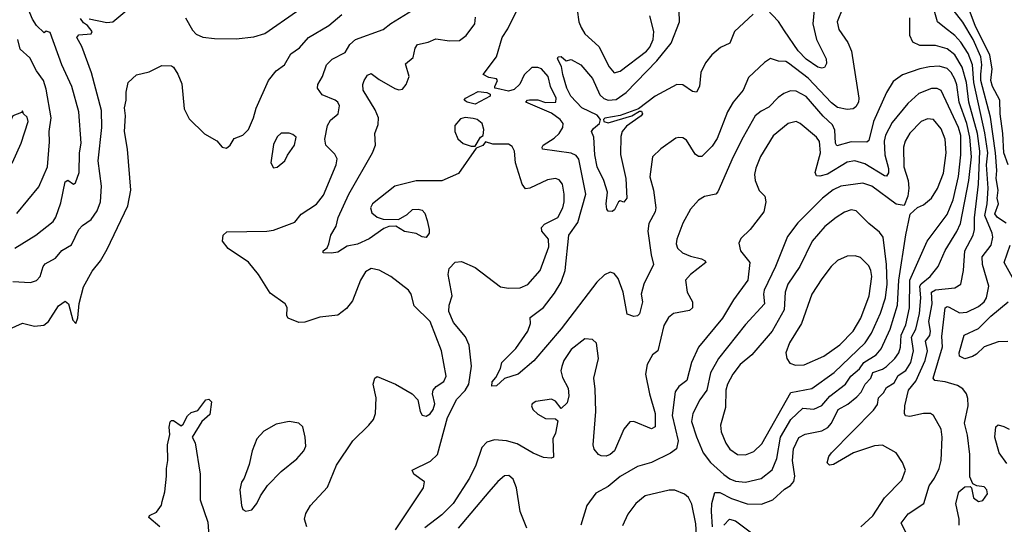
# Model space of a CAD drawing. Extents: x 1550320 to 1685906, y 509093 to 640511.
# Tile 402 of 532: x 1650540 to 1655567, y 570029 to 572605. Entities that reach past the tile are written whole.
import ezdxf

# ---------------------------------------------------------------- set-up
doc = ezdxf.new("R2010")
doc.units = 0

msp = doc.modelspace()

# ---------------------------------------------------------------- linework, layer by layer
at = {"layer": '0CON20XD'}
for points in [[(1650515, 571439.1), (1650623.1, 571505), (1650711.2, 571575), (1650725, 571597.5), (1650749.5, 571670.5), (1650771.7, 571778.3), (1650785, 571786.9), (1650815, 571766), (1650825, 571772), (1650843.2, 571825), (1650845.7, 571925), (1650853.8, 571975), (1650842.2, 572135), (1650806.1, 572265), (1650755.8, 572375), (1650695, 572540), (1650675, 572547.5), (1650665, 572538.8), (1650625, 572576.2), (1650605, 572607.8), (1650572.4, 572685), (1650555, 572707.5), (1650445, 572782.2)], [(1650895, 572610), (1650985, 572590.8), (1651015, 572593.8), (1651158.6, 572715)], [(1654285, 572634.1), (1654190.3, 572545), (1654165, 572485.8), (1654117.4, 572462.6), (1654074.4, 572425.6), (1654041.5, 572385), (1654017.3, 572335), (1654010.9, 572265), (1653995, 572235.8), (1653975, 572238.1), (1653925, 572273.2), (1653895, 572274.7), (1653783.8, 572215), (1653699.5, 572150.5), (1653605, 572116.9), (1653526.9, 572103.1), (1653520, 572095), (1653522, 572085), (1653545, 572078.5), (1653665.8, 572114.2), (1653705, 572137.5), (1653715, 572137.5), (1653719.2, 572125), (1653713.8, 572115), (1653638.1, 572061.9), (1653616.2, 572035), (1653608.8, 572008.8), (1653607.6, 571917.6), (1653634.6, 571795), (1653640, 571695), (1653625, 571673.3), (1653605, 571680), (1653597.5, 571675), (1653576.2, 571635), (1653565, 571626), (1653545, 571628), (1653537.9, 571637.9), (1653534.4, 571665), (1653541.4, 571725), (1653522.5, 571785), (1653488.1, 571855), (1653476.4, 571915), (1653471.2, 572005), (1653460, 572035), (1653469.3, 572050.7), (1653501.1, 572075), (1653506.2, 572095), (1653488.7, 572118.7), (1653410.9, 572155), (1653354.3, 572215), (1653334.3, 572255), (1653312.4, 572325), (1653306.3, 572366.3), (1653286.2, 572405), (1653290, 572415), (1653305, 572416.7), (1653330, 572395), (1653355, 572402.5), (1653405, 572375.5), (1653465, 572305.5), (1653502.2, 572222.2), (1653522.7, 572202.7), (1653545, 572194.2), (1653585, 572197.6), (1653637, 572233), (1653792.2, 572395), (1653867, 572485), (1653909.2, 572595), (1653905.7, 572705)], [(1652005.8, 570015.8), (1651994.3, 570055), (1652001.4, 570085), (1652024.3, 570125), (1652111.1, 570218.9), (1652158.1, 570331.9), (1652240, 570455), (1652322, 570535), (1652346, 570565), (1652356.9, 570595), (1652359.4, 570675), (1652344.3, 570745), (1652353.8, 570775), (1652365, 570783.3), (1652458.8, 570745), (1652543.8, 570695), (1652572, 570665), (1652584.2, 570605), (1652595, 570586.7), (1652615, 570582), (1652635, 570592.5), (1652651.4, 570615), (1652660, 570645), (1652646.9, 570695), (1652650.6, 570715), (1652666.4, 570733.6), (1652705, 570758), (1652716.7, 570785), (1652694.2, 570915), (1652635, 571064), (1652554.6, 571144.6), (1652538, 571205), (1652524.3, 571224.3), (1652435, 571293.8), (1652375.9, 571325.9), (1652335, 571335.8), (1652305, 571318.8), (1652279.2, 571275), (1652239.3, 571170.7), (1652209.1, 571130.9), (1652165, 571097.1), (1652072.6, 571087.4), (1651995, 571060.6), (1651965, 571059.2), (1651911.2, 571081.2), (1651904.2, 571094.2), (1651905.5, 571135.5), (1651895.6, 571155.6), (1651819.6, 571209.6), (1651760, 571305), (1651707.4, 571367.4), (1651605, 571437.6), (1651574.7, 571475), (1651579.2, 571505), (1651596.8, 571523.2), (1651802.5, 571525), (1651835, 571531.2), (1651945, 571571.9), (1651977.6, 571612.4), (1652055.8, 571664.2), (1652091.2, 571708.8), (1652156.2, 571865), (1652160.5, 571895), (1652149.3, 571919.3), (1652103.8, 571965), (1652097.1, 571995), (1652112.3, 572065), (1652127.5, 572092.5), (1652166.5, 572125), (1652172.9, 572165), (1652164.1, 572184.1), (1652151.1, 572195), (1652085, 572221.5), (1652060.8, 572255), (1652062.8, 572275), (1652085.2, 572314.8), (1652106.7, 572375), (1652135, 572404.6), (1652202.4, 572437.6), (1652225, 572479.2), (1652255, 572504.3), (1652395.3, 572554.7), (1652435, 572586.4), (1652546.2, 572653.8)], [(1654743.5, 572665), (1654712.9, 572595), (1654722.5, 572555), (1654768.7, 572488.7), (1654787.3, 572445), (1654824.6, 572205), (1654822.9, 572185), (1654809.8, 572160.2), (1654795, 572150.9), (1654765, 572147.1), (1654715, 572157.5), (1654685, 572180.3), (1654565, 572306.8), (1654465, 572384.2), (1654451.7, 572391.7), (1654415, 572393.3), (1654373.2, 572406.8), (1654343, 572387), (1654260.4, 572309.6), (1654234, 572245), (1654182.5, 572185), (1654153.6, 572135), (1654100.8, 571999.2), (1654075, 571958.9), (1654022.4, 571907.6), (1654005, 571907.1), (1653988.3, 571918.3), (1653945, 571990), (1653925, 572002.5), (1653905.9, 572004.1), (1653890.3, 571999.7), (1653813.2, 571946.8), (1653770.8, 571905), (1653756.8, 571803.2), (1653775.5, 571735.5), (1653788.2, 571645), (1653784.6, 571625), (1653752.5, 571565), (1653747.2, 571525), (1653763.5, 571405), (1653776.4, 571355), (1653726.7, 571255), (1653713.3, 571205), (1653720, 571165), (1653705, 571103.1), (1653695, 571093.1), (1653675, 571089.6), (1653641.5, 571101.5), (1653621.1, 571215), (1653595.5, 571285), (1653575, 571309.2), (1653555, 571315.7), (1653525, 571303.1), (1653486.2, 571265), (1653305, 571027.3), (1653165, 570864.4), (1653085, 570796), (1653015, 570774), (1652975, 570735.8), (1652950, 570735), (1652953, 570757), (1652971.5, 570778.5), (1652995.4, 570824.6), (1653001.9, 570855), (1653072.4, 570927.6), (1653134.1, 571015), (1653147.9, 571055), (1653146, 571085), (1653215, 571135.5), (1653271.2, 571208.8), (1653305.1, 571264.9), (1653324.8, 571325), (1653344, 571506), (1653389.3, 571570.7), (1653431.1, 571715), (1653395, 571894), (1653381.9, 571911.9), (1653355, 571923.3), (1653210, 571945), (1653207.1, 571955), (1653213.3, 571965), (1653269.1, 572000.9), (1653294.6, 572025), (1653312.9, 572055), (1653314.6, 572075), (1653299.3, 572095), (1653255, 572127.5), (1653123.3, 572185), (1653132.5, 572195), (1653143.5, 572196.5), (1653185, 572195.6), (1653225, 572183.2), (1653278.1, 572185), (1653279.7, 572205), (1653249.6, 572265), (1653237.4, 572315), (1653203.7, 572353.7), (1653185, 572361.1), (1653155, 572360.5), (1653115.4, 572324.6), (1653093.5, 572276.5), (1653065, 572248.5), (1653035, 572241.2), (1652975.8, 572254.2), (1652966.4, 572256.4), (1652965.8, 572265), (1652979.2, 572295), (1652975, 572303.3), (1652935, 572310), (1652906.2, 572325), (1652974.1, 572415.9), (1653003.2, 572515), (1653032, 572558), (1653080.7, 572655)], [(1653386.3, 572655), (1653395.3, 572595), (1653406.6, 572565), (1653425, 572533.6), (1653497.7, 572467.7), (1653548.9, 572365), (1653575, 572334.3), (1653605, 572341.9), (1653740.7, 572445), (1653757.1, 572465), (1653773.7, 572505), (1653777.3, 572545), (1653757.6, 572625)], [(1654445, 572548.8), (1654415, 572596.5), (1654355, 572658.9)], [(1654596.4, 572655), (1654590, 572585), (1654607.5, 572505), (1654657.5, 572405), (1654658.5, 572381.5), (1654648.7, 572361.3), (1654635, 572357.1), (1654615, 572362.1), (1654555, 572404.2), (1654515, 572446.7), (1654445, 572548.8)], [(1655336.8, 570025), (1655336.6, 570055), (1655319.1, 570135), (1655335, 570195.8), (1655365, 570220), (1655392.5, 570222.5), (1655400, 570215), (1655409.2, 570165), (1655435, 570145.7), (1655458.3, 570151.7), (1655480.8, 570185), (1655477.5, 570205), (1655465, 570221.2), (1655426.2, 570226.2), (1655406.4, 570236.4), (1655391.1, 570271.1), (1655390.9, 570385), (1655378.6, 570485), (1655364.1, 570545), (1655382.2, 570635), (1655381.7, 570671.7), (1655373.5, 570695), (1655355, 570721.4), (1655327.9, 570737.9), (1655265, 570756.2), (1655213.2, 570763.2), (1655204.7, 570774.7), (1655251.3, 570935), (1655248.3, 570988.3), (1655264.7, 571135), (1655275, 571140.7), (1655285, 571137.4), (1655339, 571109), (1655375, 571111.8), (1655435, 571141.9), (1655464, 571165), (1655475.9, 571185), (1655487.8, 571245), (1655456.2, 571355), (1655453.8, 571395), (1655500, 571455), (1655508.3, 571495), (1655505.3, 571515), (1655468.3, 571605), (1655479.5, 571665), (1655483.9, 571745), (1655476.8, 571865), (1655482.7, 571925), (1655468, 572028), (1655411.9, 572285), (1655404.1, 572375), (1655381.9, 572431.9), (1655345, 572491.1), (1655315.1, 572525.1), (1655261.8, 572565), (1655226.2, 572595), (1655201, 572685)], [(1655576, 571566), (1655532.7, 571595), (1655519, 571615), (1655537.9, 571665), (1655531.5, 571695), (1655535.1, 571734.9), (1655526.2, 571795), (1655529.3, 571835), (1655522.8, 571925), (1655496.9, 572106.9), (1655447.4, 572295), (1655448, 572328), (1655453.1, 572375), (1655448.1, 572415), (1655407.4, 572505), (1655355, 572592.2), (1655306.4, 572656.4)], [(1655586.5, 571865), (1655564.4, 571925), (1655559.2, 572025), (1655545.8, 572125), (1655543.8, 572195), (1655507.3, 572265), (1655497.9, 572295), (1655504.9, 572355.1), (1655492.7, 572425), (1655417.5, 572575), (1655379.3, 572679.3)], [(1650435, 571004), (1650555, 571056.2), (1650615, 571041.2), (1650663.9, 571046.1), (1650686.2, 571065), (1650738.8, 571145), (1650771.4, 571168.6), (1650789.2, 571155), (1650811.2, 571071.2), (1650825.8, 571054.2), (1650836.5, 571083.5), (1650844, 571156), (1650865, 571241.2), (1650909.1, 571320.9), (1650952.2, 571375), (1650986.9, 571433.1), (1651092.2, 571655), (1651106.7, 571735), (1651090.7, 571945), (1651074.6, 572035), (1651080, 572115), (1651074.2, 572155), (1651082.9, 572195), (1651083.1, 572235), (1651094, 572285), (1651135.8, 572324.2), (1651201.4, 572338.6), (1651265, 572371.2), (1651315, 572370), (1651325, 572363.3), (1651347.9, 572327.9), (1651368.3, 572278.3), (1651379.7, 572149.7), (1651405, 572100), (1651483, 572023), (1651546.8, 571986.8), (1651574.2, 571954.2), (1651595, 571950), (1651615, 571964.2), (1651635, 571998.8), (1651680, 572015), (1651708.8, 572045), (1651734.2, 572105), (1651746.8, 572153.2), (1651810, 572295), (1651848.6, 572345), (1651891.5, 572375), (1651925, 572430.8), (1651968.9, 572461.1), (1652014.3, 572515), (1652118.9, 572575), (1652185, 572631.2)], [(1650505, 571268.4), (1650595, 571264.1), (1650625, 571274.6), (1650643.8, 571295), (1650660, 571345), (1650670.7, 571359.3), (1650722.6, 571387.4), (1650755, 571426.7), (1650805, 571455.8), (1650841.8, 571535), (1650860, 571555), (1650904.7, 571585.3), (1650935, 571630), (1650953.2, 571675), (1650958.2, 571755), (1650941.1, 571885), (1650958.9, 572055), (1650958.1, 572141.9), (1650906.5, 572333.5), (1650858, 572468), (1650832.3, 572515), (1650841.6, 572528.4), (1650905, 572533.9), (1650910.6, 572545), (1650885.9, 572575.9), (1650865, 572589.2), (1650850.9, 572610.9)], [(1651387.2, 572615), (1651422.1, 572552.1), (1651441.1, 572531.1), (1651475, 572515.7), (1651535, 572509.8), (1651645, 572508), (1651735, 572518.3), (1651790.8, 572535), (1651953.7, 572646.4)], [(1652458.1, 570001.9), (1652601.5, 570215), (1652606.2, 570246.2), (1652552, 570285), (1652544, 570305), (1652638.2, 570351.8), (1652672.7, 570385), (1652724.7, 570575.3), (1652771.5, 570668.5), (1652815, 570712.7), (1652833.5, 570745), (1652847.2, 570837.2), (1652835, 570943.8), (1652816.2, 570986.2), (1652755, 571059.6), (1652730.9, 571115), (1652732.6, 571147.4), (1652747.9, 571195), (1652728.1, 571305), (1652732, 571335), (1652763.1, 571366.9), (1652795, 571370.6), (1652865, 571340.8), (1652995, 571241.5), (1653035, 571235.5), (1653095, 571237.1), (1653135, 571253.3), (1653196.7, 571325), (1653241.2, 571445), (1653239.6, 571485), (1653206.5, 571525), (1653204.6, 571545), (1653218.9, 571561.1), (1653288.2, 571595), (1653312.5, 571645), (1653320, 571675), (1653320.4, 571715), (1653311.8, 571765), (1653295, 571788.1), (1653275, 571794.4), (1653235, 571788.2), (1653145, 571745.6), (1653122.6, 571742.6), (1653106.1, 571766.1), (1653072.2, 571875), (1653065.5, 571935), (1653055, 571958.8), (1653035, 571970), (1652955, 571969.2), (1652918.3, 571981.7), (1652905, 571963.3), (1652870, 571950), (1652779.7, 571820.3), (1652695, 571782.5), (1652565, 571782.2), (1652456, 571755), (1652340.9, 571665), (1652331.8, 571645), (1652338.6, 571618.6), (1652365, 571596.7), (1652395, 571587.8), (1652474.2, 571585.8), (1652519.1, 571610.9), (1652545, 571636), (1652575, 571638.8), (1652595, 571633.3), (1652607.7, 571617.7), (1652620.5, 571580.5), (1652631.2, 571535), (1652630, 571515), (1652615, 571493.3), (1652595, 571496.7), (1652565, 571513.8), (1652505, 571524.4), (1652460.6, 571550.6), (1652425, 571550), (1652399.8, 571540.2), (1652325, 571487.5), (1652265, 571458.9), (1652211.3, 571448.7), (1652165, 571418.6), (1652132.7, 571412.7), (1652090, 571415), (1652090, 571425), (1652109.1, 571440.9), (1652119.1, 571460.9), (1652127.8, 571505), (1652155, 571551.2), (1652165.4, 571595), (1652220.3, 571715), (1652341.8, 571925), (1652357.3, 571965), (1652352.9, 572025), (1652369.7, 572070.3), (1652371.6, 572105), (1652355.7, 572145.7), (1652294.2, 572245), (1652291.2, 572275), (1652298, 572295), (1652315, 572322), (1652335, 572330.8), (1652375, 572299.5), (1652455, 572254.5), (1652475, 572247.5), (1652495, 572251.1), (1652513.5, 572275), (1652528.8, 572315), (1652510.3, 572379.7), (1652548.2, 572411.8), (1652559.6, 572460.4), (1652570.8, 572479.2), (1652625, 572491.1), (1652665, 572507.8), (1652735, 572496.9), (1652785, 572499.4), (1652820, 572525), (1652864.3, 572585), (1652868, 572618)], [(1655086.9, 569945), (1655041.3, 570035), (1655076.7, 570083.3), (1655155.7, 570135), (1655183.8, 570225), (1655210, 570265), (1655234.3, 570314.3), (1655243.9, 570355), (1655250, 570475), (1655244.5, 570515), (1655205, 570584), (1655190, 570595), (1655155, 570594.4), (1655085, 570580.5), (1655062.4, 570582.4), (1655056.9, 570595), (1655058.8, 570635), (1655078.1, 570715), (1655115, 570760.3), (1655163.7, 570865), (1655174.8, 570915), (1655163.9, 570965), (1655186.1, 570993.9), (1655190.7, 571015), (1655182, 571065), (1655199.5, 571155), (1655195.5, 571214.5), (1655216.6, 571226.6), (1655315, 571236.2), (1655345.6, 571255), (1655359.1, 571325), (1655366.2, 571425), (1655408.7, 571505), (1655415.2, 571535), (1655415.5, 571594.5), (1655436.1, 571765), (1655442.3, 571935), (1655430.8, 572025), (1655386.7, 572185), (1655374.4, 572285), (1655352.7, 572362.7), (1655315, 572425.3), (1655275, 572457.3), (1655215, 572472.7), (1655135, 572473.8), (1655100.9, 572490.9), (1655085.4, 572525.4), (1655085.6, 572615)], [(1650525, 571616.8), (1650637.7, 571752.3), (1650681.5, 571855), (1650691.7, 571981.7), (1650690, 572035), (1650701.1, 572105), (1650675, 572251.2), (1650661.4, 572295), (1650625.8, 572345), (1650591.2, 572411.2), (1650541.5, 572455), (1650530, 572505)], [(1654835, 570016.9), (1654895, 570072.9), (1654955, 570164.5), (1655044.4, 570255), (1655061.9, 570305), (1655047.5, 570345), (1655014.2, 570395), (1654945, 570433.6), (1654905, 570430.7), (1654796.5, 570393.5), (1654695, 570334.6), (1654675, 570330.8), (1654662.5, 570342.5), (1654671.9, 570375), (1654685.6, 570395), (1654898.6, 570611.4), (1654918.9, 570641.1), (1654925.3, 570675), (1654950.3, 570699.7), (1654965, 570727.7), (1655005, 570750.9), (1655025, 570788.4), (1655065, 570814.7), (1655090, 570855), (1655103.2, 570915), (1655093.1, 570985), (1655115.2, 571025), (1655134.6, 571105.4), (1655141.1, 571185), (1655135.5, 571245), (1655142.6, 571257.4), (1655188.4, 571295), (1655229.3, 571345), (1655265, 571426.5), (1655325.4, 571524.6), (1655343.5, 571565), (1655386.4, 571785), (1655400, 571905), (1655391, 572005), (1655375.1, 572075), (1655337.2, 572185), (1655325, 572272.5), (1655315, 572301.2), (1655295.4, 572335.4), (1655275, 572355.3), (1655235, 572367.7), (1655185, 572365.3), (1655135, 572354.2), (1655046.7, 572323.3), (1655000.2, 572289.8), (1654965.8, 572234.2), (1654898.7, 572085), (1654875, 571988.8), (1654865, 571979.4), (1654785, 571982.5), (1654712.1, 571962.1), (1654704.8, 571974.8), (1654701.9, 572041.9), (1654689.2, 572069.2), (1654642.4, 572112.4), (1654555, 572213.5), (1654505, 572239.6), (1654475, 572242.2), (1654441.9, 572228.1), (1654412.4, 572207.6), (1654365, 572158.6), (1654325, 572138), (1654294.3, 572115), (1654234.4, 572005.6), (1654182.8, 571905), (1654105, 571725.8), (1654095, 571714.4), (1654036.6, 571703.4), (1654006.4, 571683.6), (1653965, 571638.6), (1653925, 571566), (1653894.4, 571484.4), (1653891.8, 571461.8), (1653898.9, 571438.9), (1653924.7, 571414.7), (1653965, 571397.7), (1654021.2, 571385), (1654040, 571375), (1654044, 571365), (1653965, 571304.5), (1653938.9, 571275), (1653948.2, 571215), (1653974.4, 571165), (1653975.5, 571134.5), (1653959.2, 571120.8), (1653878, 571105), (1653851.8, 571085), (1653828.5, 571045), (1653798.1, 570915), (1653771.4, 570895), (1653743.6, 570845), (1653735.4, 570795), (1653755.9, 570695), (1653785.3, 570595), (1653785, 570526.7), (1653765, 570516.7), (1653675, 570553.9), (1653655, 570553.3), (1653625, 570515.7), (1653576.4, 570405), (1653555, 570385.6), (1653535, 570377.1), (1653508.3, 570378.3), (1653495, 570385.8), (1653473.2, 570413.2), (1653468.2, 570435), (1653482.3, 570605), (1653478.7, 570718.7), (1653470.8, 570775), (1653495.4, 570875), (1653484.6, 570954.6), (1653465, 570972.9), (1653425, 570976.9), (1653355, 570921.1), (1653318.5, 570865), (1653307.3, 570835), (1653302.5, 570812.5), (1653311.7, 570778.3), (1653340, 570725), (1653343.3, 570685), (1653335, 570650), (1653305, 570620), (1653275, 570657.5), (1653255, 570668), (1653175, 570656.9), (1653156, 570645), (1653152.9, 570635), (1653160, 570615), (1653185, 570592), (1653225, 570570), (1653275, 570567.5), (1653287, 570557), (1653276.2, 570495), (1653262.5, 570465), (1653265, 570372.5), (1653253.6, 570366.4), (1653215, 570370.8), (1653161.9, 570391.9), (1653079.9, 570439.9), (1653025, 570455.9), (1652965, 570460.4), (1652925, 570449.5), (1652898.9, 570421.1), (1652869, 570331), (1652837.1, 570265), (1652752.6, 570135), (1652695, 570077.6), (1652609.3, 570010.7)], [(1654077.3, 570017.3), (1654071.3, 570095), (1654073.2, 570135), (1654088.7, 570191.3), (1654115, 570191.7), (1654175, 570161.3), (1654255, 570134.7), (1654327.4, 570132.6), (1654386, 570154), (1654445, 570208.5), (1654475, 570226.7), (1654491.9, 570248.1), (1654497.5, 570275), (1654486, 570355), (1654491.2, 570415), (1654517.3, 570472.7), (1654549.8, 570490.2), (1654635, 570506.5), (1654665.9, 570524.1), (1654685.3, 570545), (1654718, 570615), (1654767.8, 570642.2), (1654815, 570680.9), (1654835.5, 570704.5), (1654856.3, 570745), (1654885.3, 570775.3), (1654896.6, 570805), (1654945, 570821.6), (1654965, 570834.8), (1655008.8, 570875), (1655028.1, 570905), (1655036.7, 570933.3), (1655039.9, 570995), (1655065, 571048.2), (1655082.7, 571135), (1655085.4, 571275), (1655172.8, 571475), (1655275, 571611.2), (1655306.5, 571685), (1655333, 571805), (1655345.1, 571915), (1655344.6, 572014.6), (1655333.6, 572055), (1655245, 572243.8), (1655225, 572253.4), (1655195, 572254.7), (1655131.1, 572228.9), (1655075, 572177.9), (1654995, 572080), (1654960.7, 572015), (1654954.5, 571985.5), (1654957.2, 571915), (1654975.5, 571845), (1654975, 571824), (1654965, 571807.3), (1654955, 571808), (1654855, 571870.2), (1654804.7, 571885.3), (1654765, 571878), (1654665, 571816.9), (1654626, 571806), (1654608.4, 571808.4), (1654600.8, 571825), (1654628.1, 571925), (1654624.2, 571984.2), (1654608.9, 572005), (1654525, 572075.6), (1654505, 572085.5), (1654464, 572076), (1654387.6, 572012.4), (1654322.3, 571907.7), (1654297.8, 571847.8)], [(1652865, 572174.8), (1652824.2, 572185), (1652809.2, 572195), (1652816, 572205), (1652881.2, 572238.8), (1652924.4, 572234.4), (1652941.2, 572225), (1652942.5, 572215), (1652865, 572174.8)], [(1650345, 571690.8), (1650375, 571694.2), (1650410.8, 571725), (1650424.3, 571745), (1650472.5, 571837.5), (1650503.1, 571876.9), (1650547.7, 571975), (1650582.9, 572085), (1650577.9, 572107.9), (1650560, 572125), (1650555, 572140), (1650548.3, 572131.7), (1650505.5, 572114.5), (1650482.5, 572065), (1650421.9, 571995), (1650398.1, 571931.9), (1650309.2, 571855), (1650287.9, 571822.1), (1650241.2, 571775), (1650245, 571743.3), (1650260, 571725), (1650290, 571705), (1650345, 571690.8)], [(1652865, 571960), (1652893.3, 572005), (1652906.7, 572013.3), (1652909.4, 572045), (1652901.1, 572075), (1652875.7, 572095), (1652855, 572101.6), (1652815, 572105.3), (1652790, 572100), (1652761.1, 572065), (1652761.9, 572035), (1652777.6, 571997.6), (1652805, 571974), (1652845, 571960), (1652865, 571960)], [(1654245, 570244.1), (1654325, 570262.4), (1654381.8, 570308.2), (1654406.5, 570365), (1654424.1, 570475), (1654477.6, 570565), (1654537.8, 570622.3), (1654595, 570617.6), (1654635, 570636.6), (1654676.9, 570683.1), (1654756, 570744), (1654784.2, 570785.9), (1654827.2, 570822.8), (1654849.7, 570855), (1654913.3, 570895), (1654938.3, 570925), (1654985.1, 571024.9), (1655022, 571148), (1655028.9, 571275), (1655065, 571507.5), (1655087.1, 571612.9), (1655123.7, 571646.3), (1655155, 571660), (1655195.4, 571695), (1655225.6, 571744.4), (1655257.3, 571822.7), (1655270.5, 571925), (1655265.9, 571995), (1655245, 572048.1), (1655205, 572095.6), (1655175, 572100), (1655143.1, 572085), (1655084.2, 572025.8), (1655060.9, 571985), (1655052.9, 571955), (1655054.1, 571855), (1655075.5, 571785), (1655079.6, 571745), (1655074.4, 571705), (1655055, 571656.7), (1655015, 571664.4), (1654890, 571755), (1654845, 571771.6), (1654732.9, 571755), (1654693.8, 571736.1), (1654638.5, 571695), (1654512.4, 571567.6), (1654460.8, 571499.1), (1654399.5, 571345), (1654340.8, 571225), (1654336.8, 571205), (1654342.7, 571155), (1654245, 571049.1), (1654107.3, 570875), (1654067.4, 570802.6), (1654048.1, 570715), (1654012.9, 570665), (1653977.1, 570595), (1653970.7, 570555), (1653995.6, 570475.6), (1654029.7, 570395), (1654066.8, 570345), (1654135, 570283.9), (1654165, 570262), (1654195, 570249.6), (1654245, 570244.1)], [(1651835, 571848.8), (1651855, 571852.5), (1651894.4, 571885), (1651906.8, 571913.2), (1651943.8, 571965), (1651951.2, 572005), (1651935, 572020), (1651915, 572026.7), (1651875, 572026.7), (1651855, 572007.5), (1651835, 571967.5), (1651822, 571875), (1651835, 571848.8)], [(1654297.8, 571847.8), (1654291.5, 571815), (1654294.4, 571784.4), (1654315, 571733.3), (1654344.2, 571704.2), (1654349.2, 571675), (1654339.4, 571625), (1654270, 571535), (1654222.4, 571487.6), (1654212.3, 571465), (1654220.5, 571425), (1654268.2, 571365), (1654258.2, 571275), (1654184.7, 571175.3), (1654127.7, 571082.3), (1654006.3, 570933.6), (1653970.4, 570855), (1653946.8, 570763.2), (1653905, 570732.7), (1653887.3, 570705), (1653871, 570585), (1653902, 570455), (1653893.5, 570415), (1653863, 570393), (1653765, 570345.6), (1653695, 570324.4), (1653605, 570273.3), (1653545, 570222.7), (1653480.8, 570189.2), (1653435, 570125.8), (1653405.5, 570025)], [(1654245, 570384.7), (1654288.8, 570401.2), (1654329.1, 570440.9), (1654478, 570702), (1654585, 570722.7), (1654699.1, 570805), (1654857.2, 570955), (1654888.4, 571005), (1654935, 571106.5), (1654961.1, 571185), (1654969, 571255), (1654966.4, 571355), (1654947.8, 571495), (1654929.9, 571519.9), (1654874.7, 571564.7), (1654810, 571630), (1654785, 571634.5), (1654752, 571622), (1654707.8, 571595), (1654651.1, 571548.9), (1654586.8, 571475), (1654522.7, 571345), (1654461.2, 571255), (1654448.8, 571215), (1654443.1, 571125), (1654382.5, 571015), (1654277.5, 570895), (1654218.5, 570845), (1654180.4, 570795), (1654154.1, 570745), (1654144.7, 570715), (1654143.8, 570625), (1654118.2, 570535), (1654120.7, 570500.7), (1654145, 570442.9), (1654165, 570412.7), (1654205, 570386.2), (1654245, 570384.7)], [(1655609.1, 571289.1), (1655567.1, 571365), (1655597.8, 571455)], [(1654501.4, 570841.4), (1654545, 570842.7), (1654645, 570887.3), (1654727.9, 570945), (1654795, 571014.6), (1654835, 571081.1), (1654877.6, 571195), (1654890, 571295), (1654886.2, 571325), (1654875, 571348.9), (1654832.2, 571392.2), (1654805, 571400), (1654765, 571398.9), (1654714.6, 571375.4), (1654683.3, 571345), (1654635, 571282.2), (1654585, 571204.3), (1654531.3, 571055), (1654469.6, 570955), (1654451.8, 570905), (1654456.4, 570876.4), (1654472.8, 570852.8), (1654501.4, 570841.4)], [(1655585, 570963.3), (1655535, 570960.9), (1655464.4, 570935.6), (1655425, 570897.3), (1655405, 570886.6), (1655365, 570873.3), (1655337.6, 570887.6), (1655336.5, 570905), (1655361.5, 570995), (1655435, 571029.2), (1655498.5, 571091.5), (1655587.2, 571165)], [(1651255, 570016.7), (1651200, 570065), (1651202.5, 570075), (1651238, 570092), (1651263.6, 570126.4), (1651266.7, 570145), (1651281.2, 570195), (1651290, 570275), (1651289.2, 570315), (1651296.9, 570355), (1651294.4, 570435), (1651307, 570487), (1651302.5, 570525), (1651308.3, 570551.7), (1651315, 570560), (1651325, 570560), (1651365, 570532.5), (1651375, 570540), (1651397, 570583), (1651415, 570600), (1651449.3, 570610.7), (1651490, 570665), (1651505, 570667.5), (1651520, 570655), (1651510.7, 570589.3), (1651470, 570555), (1651421.2, 570475), (1651436, 570445), (1651461.5, 570285), (1651462.1, 570155), (1651499.9, 570039.9), (1651511.8, 569875)], [(1651695, 570096), (1651725, 570104), (1651751.2, 570135), (1651768.8, 570175), (1651805, 570226.7), (1651875, 570298.8), (1651955, 570364), (1651991.2, 570405), (1652001.7, 570428.3), (1651998, 570475), (1651985, 570527.5), (1651965.9, 570545.9), (1651916.1, 570553.9), (1651849.5, 570540.5), (1651786.2, 570505), (1651750, 570465), (1651727.5, 570405), (1651712, 570335), (1651686.7, 570265), (1651672.5, 570245), (1651663.8, 570205), (1651672.5, 570125), (1651680, 570105), (1651695, 570096)], [(1655580.1, 570340.1), (1655541.5, 570395), (1655519.5, 570475), (1655523.4, 570526.6), (1655535, 570537.5), (1655565, 570528.9), (1655592.5, 570515)], [(1653129.1, 570009.1), (1653094.6, 570094.6), (1653076.2, 570215), (1653060.2, 570260.2), (1653037.9, 570277.9), (1653015, 570276.7), (1652981.3, 570248.7), (1652935.2, 570194.8), (1652779.5, 570010.5)], [(1653995.3, 569974.7), (1653992.4, 570032.4), (1653972.2, 570132.2), (1653955, 570166.7), (1653935, 570182.7), (1653885, 570203.3), (1653855.5, 570204.5), (1653733.8, 570175), (1653685, 570135.7), (1653645, 570081.2), (1653618, 570022)], [(1654135.7, 570024.3), (1654164.2, 570055.8), (1654195, 570046.3), (1654311.2, 569961.2)]]:
    msp.add_lwpolyline(points, dxfattribs=at)

doc.saveas('drawing.dxf')
